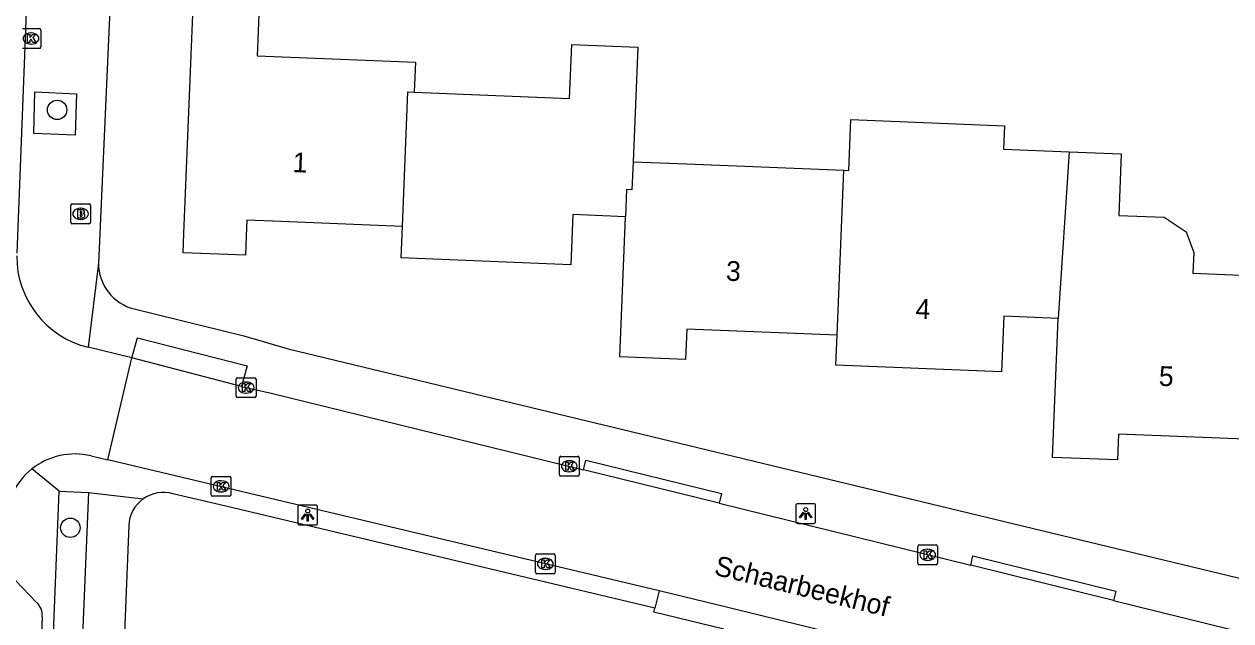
# Model space of a CAD drawing. Extents: x 160732 to 162105, y 387428 to 388479.
# Drawn here: x 161782.5 to 161843.4, y 387907.9 to 387938.1 of the extents above; entities that cross this region are included whole.
import ezdxf

# ---------------------------------------------------------------- set-up
doc = ezdxf.new("R2010")
doc.units = 0
for name, color, linetype in [('IMGEO_Boom', 7, 'Continuous'), ('IMGEO_Brandkraan', 7, 'Continuous'), ('IMGEO_Kolk', 7, 'Continuous'), ('IMGEO_Lichtpunt', 7, 'Continuous'), ('IMGEO_Openbare_ruimte_label', 7, 'Continuous'), ('IMGEO_Pand', 7, 'Continuous'), ('IMGEO_Pand_nummerreeks', 7, 'Continuous'), ('IMGEO_Rijbaan_lokaal_gesloten', 7, 'Continuous'), ('IMGEO_Rijbaan_lokaal_open', 7, 'Continuous'), ('IMGEO_Voetpad_open', 7, 'Continuous')]:
    doc.layers.add(name, color=color, linetype=linetype)

msp = doc.modelspace()

# ---------------------------------------------------------------- linework, layer by layer
at = {"layer": 'IMGEO_Boom'}
for centre in [(161784.17, 387933.722), (161784.835, 387912.635)]:
    msp.add_circle(centre, 0.489, dxfattribs=at)
at = {"layer": 'IMGEO_Brandkraan'}
for p, q in [((161784.853, 387928.052), (161784.853, 387928.904)), ((161784.928, 387928.978), (161785.78, 387928.978)), ((161785.341, 387928.758), (161785.366, 387928.758)), ((161785.854, 387928.904), (161785.854, 387928.052)), ((161785.364, 387928.198), (161785.339, 387928.198)), ((161785.78, 387927.978), (161784.928, 387927.978))]:
    msp.add_line(p, q, dxfattribs=at)
for points in [[(161784.853, 387928.052), (161784.853, 387928.904)], [(161784.928, 387928.978), (161785.78, 387928.978)], [(161785.854, 387928.904), (161785.854, 387928.052)], [(161785.201, 387928.678), (161785.201, 387928.278), (161785.414, 387928.278)], [(161785.432, 387928.678), (161785.201, 387928.678)], [(161785.38, 387928.597), (161785.326, 387928.597), (161785.326, 387928.521)], [(161785.326, 387928.521), (161785.379, 387928.521)], [(161785.388, 387928.445), (161785.326, 387928.445), (161785.326, 387928.364)], [(161785.326, 387928.364), (161785.388, 387928.364)], [(161785.78, 387927.978), (161784.928, 387927.978)]]:
    msp.add_lwpolyline(points, dxfattribs=at)
for centre, radius, start, end in [((161784.93, 387928.902), 0.0765, 91.55205, 178.44795), ((161784.93, 387928.902), 0.0765, 91.55205, 178.44795), ((161785.778, 387928.902), 0.0765, 1.55205, 88.44795), ((161785.778, 387928.902), 0.0765, 1.55205, 88.44795), ((161785.381, 387928.559), 0.0379, 267.82845, 90.93552), ((161785.389, 387928.404), 0.0404, 269.87594, 90.50774), ((161785.42, 387928.529), 0.251, 268.66757, 293.53466), ((161785.436, 387928.533), 0.145, 59.4692, 91.53667), ((161785.461, 387928.58), 0.0922, 285.51372, 58.15012), ((161785.466, 387928.388), 0.105, 301.31148, 78.98903), ((161784.93, 387928.054), 0.0765, 181.55205, 268.44795), ((161784.93, 387928.054), 0.0765, 181.55205, 268.44795), ((161785.778, 387928.054), 0.0765, 271.55205, 358.44795), ((161785.778, 387928.054), 0.0765, 271.55205, 358.44795)]:
    msp.add_arc(centre, radius, start, end, dxfattribs=at)
for centre, major_axis, ratio, start_param, end_param in [((161785.34, 387928.478), (-0.387, 0.002), 0.722429, 4.712389, 7.853982), ((161785.365, 387928.478), (-0.39, 0.002), 0.717154, 1.570796, 4.712389)]:
    msp.add_ellipse(centre, major_axis=major_axis, ratio=ratio, start_param=start_param, end_param=end_param, dxfattribs=at)
at = {"layer": 'IMGEO_Kolk'}
for p, q in [((161782.425, 387937.825), (161783.277, 387937.825)), ((161782.838, 387937.605), (161782.863, 387937.605)), ((161783.351, 387937.751), (161783.351, 387936.899)), ((161783.277, 387936.825), (161782.425, 387936.825)), ((161782.861, 387937.045), (161782.836, 387937.045)), ((161793.2, 387919.282), (161793.2, 387920.134)), ((161793.275, 387920.208), (161794.127, 387920.208)), ((161793.688, 387919.988), (161793.713, 387919.988)), ((161794.201, 387920.134), (161794.201, 387919.282)), ((161794.127, 387919.208), (161793.275, 387919.208)), ((161793.711, 387919.428), (161793.686, 387919.428)), ((161809.503, 387915.314), (161809.503, 387916.166)), ((161809.578, 387916.24), (161810.43, 387916.24)), ((161809.991, 387916.02), (161810.016, 387916.02)), ((161810.504, 387916.166), (161810.504, 387915.314)), ((161810.014, 387915.46), (161809.989, 387915.46)), ((161791.938, 387914.299), (161791.938, 387915.151)), ((161792.013, 387915.225), (161792.865, 387915.225)), ((161792.426, 387915.005), (161792.451, 387915.005)), ((161792.939, 387915.151), (161792.939, 387914.299)), ((161810.43, 387915.24), (161809.578, 387915.24)), ((161792.865, 387914.225), (161792.013, 387914.225)), ((161792.449, 387914.445), (161792.424, 387914.445)), ((161827.659, 387911.771), (161828.511, 387911.771)), ((161808.295, 387910.387), (161808.295, 387911.239)), ((161808.37, 387911.313), (161809.222, 387911.313)), ((161809.296, 387911.239), (161809.296, 387910.387)), ((161827.584, 387910.845), (161827.584, 387911.697)), ((161828.072, 387911.551), (161828.097, 387911.551)), ((161828.585, 387911.697), (161828.585, 387910.845)), ((161808.806, 387910.533), (161808.781, 387910.533)), ((161808.783, 387911.093), (161808.808, 387911.093)), ((161828.511, 387910.771), (161827.659, 387910.771)), ((161828.095, 387910.991), (161828.07, 387910.991)), ((161809.222, 387910.313), (161808.37, 387910.313))]:
    msp.add_line(p, q, dxfattribs=at)
for points in [[(161782.425, 387937.825), (161783.277, 387937.825)], [(161782.671, 387937.525), (161782.794, 387937.525), (161782.794, 387937.374), (161782.924, 387937.525), (161783.088, 387937.525), (161782.942, 387937.374), (161783.095, 387937.125), (161782.943, 387937.125), (161782.858, 387937.289), (161782.794, 387937.222), (161782.794, 387937.125), (161782.671, 387937.125), (161782.671, 387937.525)], [(161783.351, 387937.751), (161783.351, 387936.899)], [(161783.277, 387936.825), (161782.425, 387936.825)], [(161793.2, 387919.282), (161793.2, 387920.134)], [(161793.275, 387920.208), (161794.127, 387920.208)], [(161793.521, 387919.908), (161793.644, 387919.908), (161793.644, 387919.757), (161793.774, 387919.908), (161793.938, 387919.908), (161793.792, 387919.757), (161793.945, 387919.508), (161793.793, 387919.508), (161793.708, 387919.672), (161793.644, 387919.605), (161793.644, 387919.508), (161793.521, 387919.508), (161793.521, 387919.908)], [(161794.201, 387920.134), (161794.201, 387919.282)], [(161794.127, 387919.208), (161793.275, 387919.208)], [(161809.503, 387915.314), (161809.503, 387916.166)], [(161809.578, 387916.24), (161810.43, 387916.24)], [(161810.504, 387916.166), (161810.504, 387915.314)], [(161809.824, 387915.94), (161809.947, 387915.94), (161809.947, 387915.789), (161810.077, 387915.94), (161810.241, 387915.94), (161810.095, 387915.789), (161810.248, 387915.54), (161810.096, 387915.54), (161810.011, 387915.704), (161809.947, 387915.637), (161809.947, 387915.54), (161809.824, 387915.54), (161809.824, 387915.94)], [(161791.938, 387914.299), (161791.938, 387915.151)], [(161792.013, 387915.225), (161792.865, 387915.225)], [(161792.259, 387914.925), (161792.382, 387914.925), (161792.382, 387914.774), (161792.512, 387914.925), (161792.676, 387914.925), (161792.53, 387914.774), (161792.683, 387914.525), (161792.531, 387914.525), (161792.446, 387914.689), (161792.382, 387914.622), (161792.382, 387914.525), (161792.259, 387914.525), (161792.259, 387914.925)], [(161792.939, 387915.151), (161792.939, 387914.299)], [(161810.43, 387915.24), (161809.578, 387915.24)], [(161792.865, 387914.225), (161792.013, 387914.225)], [(161827.659, 387911.771), (161828.511, 387911.771)], [(161808.295, 387910.387), (161808.295, 387911.239)], [(161808.37, 387911.313), (161809.222, 387911.313)], [(161809.296, 387911.239), (161809.296, 387910.387)], [(161827.584, 387910.845), (161827.584, 387911.697)], [(161827.905, 387911.471), (161828.028, 387911.471), (161828.028, 387911.32), (161828.158, 387911.471), (161828.322, 387911.471), (161828.176, 387911.32), (161828.329, 387911.071), (161828.177, 387911.071), (161828.092, 387911.235), (161828.028, 387911.168), (161828.028, 387911.071), (161827.905, 387911.071), (161827.905, 387911.471)], [(161828.585, 387911.697), (161828.585, 387910.845)], [(161808.616, 387911.013), (161808.739, 387911.013), (161808.739, 387910.862), (161808.869, 387911.013), (161809.033, 387911.013), (161808.887, 387910.862), (161809.04, 387910.613), (161808.888, 387910.613), (161808.803, 387910.777), (161808.739, 387910.71), (161808.739, 387910.613), (161808.616, 387910.613), (161808.616, 387911.013)], [(161828.511, 387910.771), (161827.659, 387910.771)], [(161809.222, 387910.313), (161808.37, 387910.313)]]:
    msp.add_lwpolyline(points, dxfattribs=at)
for centre, start, end in [((161783.275, 387937.749), 1.55205, 88.44795), ((161783.275, 387937.749), 1.55205, 88.44795), ((161783.275, 387936.901), 271.55205, 358.44795), ((161783.275, 387936.901), 271.55205, 358.44795), ((161793.277, 387920.132), 91.55205, 178.44795), ((161793.277, 387920.132), 91.55205, 178.44795), ((161794.125, 387920.132), 1.55205, 88.44795), ((161794.125, 387920.132), 1.55205, 88.44795), ((161793.277, 387919.284), 181.55205, 268.44795), ((161793.277, 387919.284), 181.55205, 268.44795), ((161794.125, 387919.284), 271.55205, 358.44795), ((161794.125, 387919.284), 271.55205, 358.44795), ((161809.58, 387916.164), 91.55205, 178.44795), ((161809.58, 387916.164), 91.55205, 178.44795), ((161810.428, 387916.164), 1.55205, 88.44795), ((161810.428, 387916.164), 1.55205, 88.44795), ((161792.015, 387915.149), 91.55205, 178.44795), ((161792.015, 387915.149), 91.55205, 178.44795), ((161792.863, 387915.149), 1.55205, 88.44795), ((161792.863, 387915.149), 1.55205, 88.44795), ((161809.58, 387915.316), 181.55205, 268.44795), ((161809.58, 387915.316), 181.55205, 268.44795), ((161810.428, 387915.316), 271.55205, 358.44795), ((161810.428, 387915.316), 271.55205, 358.44795), ((161792.015, 387914.301), 181.55205, 268.44795), ((161792.015, 387914.301), 181.55205, 268.44795), ((161792.863, 387914.301), 271.55205, 358.44795), ((161792.863, 387914.301), 271.55205, 358.44795), ((161827.661, 387911.695), 91.55205, 178.44795), ((161827.661, 387911.695), 91.55205, 178.44795), ((161828.509, 387911.695), 1.55205, 88.44795), ((161828.509, 387911.695), 1.55205, 88.44795), ((161808.372, 387911.237), 91.55205, 178.44795), ((161808.372, 387911.237), 91.55205, 178.44795), ((161809.22, 387911.237), 1.55205, 88.44795), ((161809.22, 387911.237), 1.55205, 88.44795), ((161827.661, 387910.847), 181.55205, 268.44795), ((161827.661, 387910.847), 181.55205, 268.44795), ((161828.509, 387910.847), 271.55205, 358.44795), ((161828.509, 387910.847), 271.55205, 358.44795), ((161808.372, 387910.389), 181.55205, 268.44795), ((161808.372, 387910.389), 181.55205, 268.44795), ((161809.22, 387910.389), 271.55205, 358.44795), ((161809.22, 387910.389), 271.55205, 358.44795)]:
    msp.add_arc(centre, 0.0765, start, end, dxfattribs=at)
for centre, major_axis, ratio, start_param, end_param in [((161782.837, 387937.325), (-0.387, 0.002), 0.722429, 4.712389, 7.853982), ((161782.862, 387937.325), (-0.39, 0.002), 0.717154, 1.570796, 4.712389), ((161793.687, 387919.708), (-0.387, 0.002), 0.722429, 4.712389, 7.853982), ((161793.712, 387919.708), (-0.39, 0.002), 0.717154, 1.570796, 4.712389), ((161809.99, 387915.74), (-0.387, 0.002), 0.722429, 4.712389, 7.853982), ((161810.015, 387915.74), (-0.39, 0.002), 0.717154, 1.570796, 4.712389), ((161792.425, 387914.725), (-0.387, 0.002), 0.722429, 4.712389, 7.853982), ((161792.45, 387914.725), (-0.39, 0.002), 0.717154, 1.570796, 4.712389), ((161828.071, 387911.271), (-0.387, 0.002), 0.722429, 4.712389, 7.853982), ((161828.096, 387911.271), (-0.39, 0.002), 0.717154, 1.570796, 4.712389), ((161808.782, 387910.813), (-0.387, 0.002), 0.722429, 4.712389, 7.853982), ((161808.807, 387910.813), (-0.39, 0.002), 0.717154, 1.570796, 4.712389)]:
    msp.add_ellipse(centre, major_axis=major_axis, ratio=ratio, start_param=start_param, end_param=end_param, dxfattribs=at)
at = {"layer": 'IMGEO_Lichtpunt'}
for p, q in [((161796.311, 387913.682), (161796.311, 387912.875)), ((161796.311, 387913.682), (161796.311, 387912.875)), ((161797.213, 387913.777), (161796.405, 387913.777)), ((161797.213, 387913.777), (161796.405, 387913.777)), ((161797.307, 387912.875), (161797.307, 387913.682)), ((161797.307, 387912.875), (161797.307, 387913.682)), ((161821.433, 387913.756), (161821.433, 387912.949)), ((161821.433, 387913.756), (161821.433, 387912.949)), ((161822.335, 387913.851), (161821.527, 387913.851)), ((161822.335, 387913.851), (161821.527, 387913.851)), ((161822.429, 387912.949), (161822.429, 387913.756)), ((161822.429, 387912.949), (161822.429, 387913.756)), ((161796.405, 387912.781), (161797.213, 387912.781)), ((161796.405, 387912.781), (161797.213, 387912.781)), ((161821.527, 387912.855), (161822.335, 387912.855)), ((161821.527, 387912.855), (161822.335, 387912.855))]:
    msp.add_line(p, q, dxfattribs=at)
for points in [[(161796.685, 387913.346), (161796.724, 387913.318), (161796.536, 387913.056), (161796.498, 387913.083), (161796.685, 387913.346)], [(161796.787, 387913.298), (161796.834, 387913.298), (161796.834, 387912.976), (161796.787, 387912.976), (161796.787, 387913.298)], [(161796.897, 387913.318), (161796.935, 387913.345), (161797.122, 387913.083), (161797.083, 387913.055), (161796.897, 387913.318)], [(161821.807, 387913.42), (161821.846, 387913.392), (161821.658, 387913.13), (161821.62, 387913.157), (161821.807, 387913.42)], [(161821.909, 387913.372), (161821.956, 387913.372), (161821.956, 387913.05), (161821.909, 387913.05), (161821.909, 387913.372)], [(161822.019, 387913.392), (161822.057, 387913.419), (161822.244, 387913.157), (161822.205, 387913.129), (161822.019, 387913.392)]]:
    msp.add_lwpolyline(points, dxfattribs=at)
for centre in [(161796.81, 387913.48), (161821.932, 387913.554)]:
    msp.add_circle(centre, 0.0994, dxfattribs=at)
for centre, start, end in [((161796.405, 387913.682), 90, 180), ((161796.405, 387913.682), 90, 180), ((161797.213, 387913.682), 0, 90), ((161797.213, 387913.682), 0, 90), ((161821.527, 387913.756), 90, 180), ((161821.527, 387913.756), 90, 180), ((161822.335, 387913.756), 0, 90), ((161822.335, 387913.756), 0, 90), ((161821.527, 387912.949), 180, 270), ((161821.527, 387912.949), 180, 270), ((161822.335, 387912.949), 270, 0), ((161822.335, 387912.949), 270, 360), ((161796.405, 387912.875), 180, 270), ((161796.405, 387912.875), 180, 270), ((161797.213, 387912.875), 270, 0), ((161797.213, 387912.875), 270, 360)]:
    msp.add_arc(centre, 0.0946, start, end, dxfattribs=at)
at = {"layer": 'IMGEO_Pand'}
for points in [[(161801.594, 387927.839), (161795.47, 387928.086), (161793.741, 387928.156), (161793.709, 387927.365), (161793.67, 387926.388), (161790.521, 387926.515), (161790.561, 387927.492), (161790.891, 387935.658), (161791.041, 387939.381), (161791.15, 387941.601)], [(161794.457, 387941.439), (161794.256, 387936.453), (161802.247, 387936.13), (161802.186, 387934.614)], [(161802.186, 387934.614), (161810.022, 387934.297), (161810.132, 387937.023), (161813.456, 387936.889), (161813.222, 387931.105)], [(161801.594, 387927.839), (161801.867, 387934.627), (161802.186, 387934.614)], [(161823.849, 387930.675), (161824.1, 387930.665), (161824.204, 387933.234), (161831.956, 387932.921), (161831.908, 387931.741), (161835.222, 387931.608)], [(161835.222, 387931.608), (161834.664, 387923.2)], [(161835.222, 387931.608), (161837.849, 387931.503), (161837.724, 387928.401), (161840.007, 387928.309), (161841.123, 387927.562), (161841.503, 387926.518), (161841.46, 387925.478), (161845.873, 387925.3), (161845.809, 387923.735)], [(161813.222, 387931.105), (161813.165, 387929.688), (161812.897, 387929.699), (161812.842, 387928.33)], [(161813.222, 387931.105), (161815.939, 387930.995), (161823.849, 387930.675)], [(161823.516, 387922.358), (161823.849, 387930.675)], [(161812.842, 387928.33), (161810.181, 387928.437), (161810.079, 387925.91), (161801.53, 387926.255), (161801.594, 387927.839)], [(161823.516, 387922.358), (161815.933, 387922.664), (161815.87, 387921.123), (161812.557, 387921.257), (161812.842, 387928.33)], [(161834.664, 387923.2), (161831.918, 387923.311), (161831.804, 387920.498), (161823.455, 387920.835), (161823.516, 387922.358)], [(161845.37, 387917.05), (161837.708, 387917.36), (161837.655, 387916.057), (161834.381, 387916.189), (161834.664, 387923.2)]]:
    msp.add_lwpolyline(points, dxfattribs=at)
at = {"layer": 'IMGEO_Rijbaan_lokaal_gesloten'}
for points in [[(161782.682, 387940.407), (161782.134, 387926.487)], [(161787.933, 387921.205), (161785.734, 387921.743)], [(161786.733, 387916.058), (161787.933, 387921.205)], [(161785.879, 387916.257), (161786.733, 387916.058)]]:
    msp.add_lwpolyline(points, dxfattribs=at)
for centre, radius, start, end in [((161786.863, 387926.341), 4.734, 179.74295, 256.19913), ((161785.049, 387912.897), 3.461, 76.13061, 128.5407), ((161785.049, 387912.896), 3.462, 128.52746, 180.90862)]:
    msp.add_arc(centre, radius, start, end, dxfattribs=at)
at = {"layer": 'IMGEO_Rijbaan_lokaal_open'}
for points in [[(161793.475, 387919.759), (161787.933, 387921.205)], [(161793.475, 387919.759), (161794.958, 387919.422), (161810.716, 387915.566)], [(161814.541, 387909.45), (161786.733, 387916.058)], [(161817.561, 387913.878), (161810.716, 387915.566)], [(161817.561, 387913.878), (161830.253, 387910.746)], [(161837.46, 387908.968), (161830.253, 387910.746)], [(161846.062, 387901.727), (161818.063, 387908.587), (161814.541, 387909.45)], [(161837.46, 387908.968), (161852.745, 387905.196)]]:
    msp.add_lwpolyline(points, dxfattribs=at)
at = {"layer": 'IMGEO_Voetpad_open'}
for points in [[(161791.15, 387941.601), (161786.962, 387941.806), (161786.251, 387925.991)], [(161785.139, 387934.541), (161785.081, 387932.453), (161782.986, 387932.528), (161783.045, 387934.639), (161785.139, 387934.541)], [(161786.251, 387925.991), (161785.734, 387921.743)], [(161788.051, 387923.676), (161793.58, 387922.326), (161795.815, 387921.666), (161877.584, 387901.955), (161876.631, 387875.915), (161847.67, 387876.935), (161848.486, 387896.439)], [(161787.933, 387921.205), (161788.217, 387922.214), (161793.758, 387920.801), (161793.475, 387919.759)], [(161810.716, 387915.566), (161810.833, 387916.048), (161817.678, 387914.357), (161817.561, 387913.878)], [(161784.263, 387914.475), (161782.893, 387915.604)], [(161785.408, 387906.396), (161783.959, 387906.469), (161784.263, 387914.475)], [(161784.263, 387914.475), (161785.743, 387914.42)], [(161785.743, 387914.42), (161785.408, 387906.396)], [(161785.743, 387914.42), (161788.511, 387914.09)], [(161814.327, 387908.585), (161792.675, 387913.72), (161790.013, 387914.349)], [(161787.78, 387912.752), (161786.033, 387869.364), (161788.107, 387869.255)], [(161830.253, 387910.746), (161830.367, 387911.218), (161837.573, 387909.435), (161837.46, 387908.968)], [(161782.074, 387909.971), (161783.136, 387908.865)], [(161814.541, 387909.45), (161814.327, 387908.585)], [(161783.417, 387908.144), (161781.964, 387871.833)], [(161817.799, 387907.519), (161814.277, 387908.382), (161814.327, 387908.585)]]:
    msp.add_lwpolyline(points, dxfattribs=at)
for centre, radius, start, end in [((161788.64, 387925.992), 2.389, 180.01231, 255.72053), ((161789.531, 387912.662), 1.755, 74.04609, 125.52128), ((161789.526, 387912.667), 1.748, 125.49583, 177.20527), ((161782.552, 387908.222), 0.869, 354.85123, 47.73412)]:
    msp.add_arc(centre, radius, start, end, dxfattribs=at)

# ---------------------------------------------------------------- texts
at = {"layer": 'IMGEO_Openbare_ruimte_label'}
msp.add_text('Schaarbeekhof', height=1, rotation=346.29711, dxfattribs=at).set_placement((161817.263, 387910.273))
at = {"layer": 'IMGEO_Pand_nummerreeks'}
for s, rotation, p in [('1', 357.69098, (161796.034, 387930.586)), ('3', 357.69098, (161817.894, 387925.107)), ('4', 357.68856, (161827.456, 387923.195)), ('5', 357.68371, (161839.73, 387919.8))]:
    msp.add_text(s, height=1, rotation=rotation, dxfattribs=at).set_placement(p)

doc.saveas('drawing.dxf')
